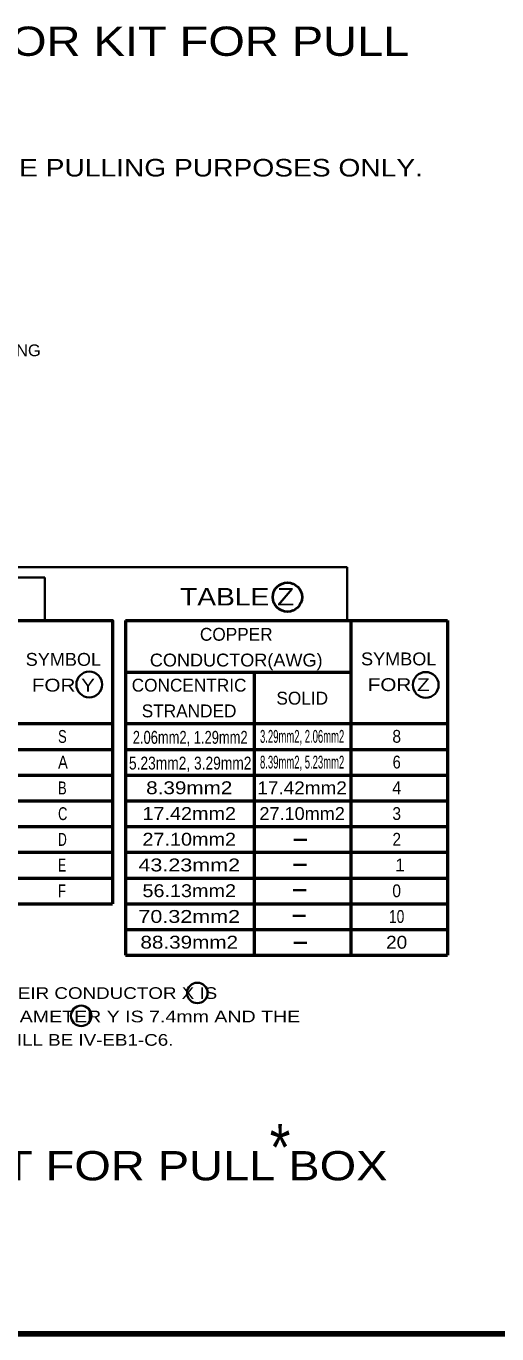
# Model space of a CAD drawing. Extents: x -32 to 824, y -6 to 538.
# Drawn here: x 201.8 to 298.3, y 5.6 to 273.9 of the extents above; entities that cross this region are included whole.
import ezdxf
from ezdxf.enums import TextEntityAlignment as Align

# ---------------------------------------------------------------- set-up
doc = ezdxf.new("R2010")
doc.units = 0
doc.header["$LTSCALE"] = 1.1
doc.layers.add('1', color=7, linetype='Continuous', lineweight=53)

msp = doc.modelspace()

# ---------------------------------------------------------------- linework, layer by layer
at = {"layer": '1', "lineweight": 35}
for p, q in [((168.165, 162.914), (267.661, 162.914)), ((267.661, 162.914), (267.661, 152.132)), ((161.565, 160.814), (205.656, 160.814)), ((205.656, 160.814), (205.656, 152.132)), ((256.716, 106.999), (259.357, 106.999)), ((256.633, 101.864), (259.273, 101.864)), ((256.552, 96.644), (259.192, 96.644)), ((256.47, 91.424), (259.11, 91.424)), ((256.715, 85.878), (259.355, 85.878))]:
    msp.add_line(p, q, dxfattribs=at)
at = {"layer": '1'}
for p, q in [((222.176, 151.942), (222.176, 83.302)), ((222.176, 151.942), (288.176, 151.942)), ((268.376, 151.942), (268.376, 83.302)), ((288.176, 151.942), (288.176, 83.302)), ((222.176, 141.382), (268.376, 141.382)), ((248.576, 141.382), (248.576, 83.302)), ((160.136, 130.822), (219.536, 130.822)), ((222.176, 130.822), (288.176, 130.822)), ((160.136, 125.541), (219.536, 125.541)), ((222.176, 125.541), (288.176, 125.541)), ((160.136, 120.262), (219.536, 120.262)), ((222.176, 120.262), (288.176, 120.262)), ((160.136, 114.982), (219.536, 114.982)), ((222.176, 114.982), (288.176, 114.982)), ((160.136, 109.702), (219.536, 109.702)), ((222.176, 109.702), (288.176, 109.702)), ((160.136, 104.422), (219.536, 104.422)), ((222.176, 104.422), (288.176, 104.422)), ((160.136, 99.142), (219.536, 99.142)), ((222.176, 99.142), (288.176, 99.142)), ((160.136, 93.862), (219.536, 93.862)), ((222.176, 93.862), (288.176, 93.862)), ((222.176, 88.582), (288.176, 88.582)), ((222.176, 83.302), (288.176, 83.302))]:
    msp.add_line(p, q, dxfattribs=at)
at = {"layer": '1', "lineweight": 158}
msp.add_line((817.398, 5.644), (25.798, 5.644), dxfattribs=at)
at = {"layer": '1'}
msp.add_lwpolyline([(160.136, 151.942), (219.536, 151.942), (219.536, 93.862)], dxfattribs=at)
at = {"layer": '1', "lineweight": 40}
msp.add_circle((255.384, 156.764), 3, dxfattribs=at)
at = {"layer": '1', "lineweight": 35}
for centre, radius in [((214.746, 138.846), 2.64), ((283.738, 138.761), 2.64), ((236.91, 75.571), 2.1), ((213.091, 70.871), 2.1)]:
    msp.add_circle(centre, radius, dxfattribs=at)

# ---------------------------------------------------------------- texts
at = {"layer": '1'}
for s, height, width, p in [('IN-LINE SELF-LOCKING CONNECTOR KIT FOR PULL', 6, 1.2, (160.53, 267.806)), ('SYMBOL', 2.64, 1.05, (209.444, 142.679)), ('CONDUCTOR(AWG)', 2.64, 1.05, (244.879, 142.542)), ('SYMBOL', 2.64, 1.05, (278.197, 142.774)), ('FOR Y', 2.64, 1.2, (209.444, 137.399)), ('FOR Z', 2.64, 1.2, (278.197, 137.494)), ('2.06mm2, 1.29mm2', 2.64, 0.75, (235.446, 126.687)), ('3.29mm2, 2.06mm2', 2.64, 0.55, (258.395, 126.883)), ('8', 2.64, 0.9, (277.788, 126.892)), ('5.23mm2, 3.29mm2', 2.64, 0.8, (235.446, 121.407)), ('8.39mm2, 5.23mm2', 2.64, 0.55, (258.395, 121.603)), ('6', 2.64, 0.85, (277.788, 121.612)), ('8.39mm2', 2.64, 1.2, (235.25, 116.346)), ('17.42mm2', 2.64, 1.1, (258.395, 116.333)), ('4', 2.64, 0.95, (277.788, 116.332)), ('17.42mm2', 2.64, 1.15, (235.251, 111.066)), ('27.10mm2', 2.64, 1.05, (258.395, 111.053)), ('3', 2.64, 0.9, (277.788, 111.052)), ('27.10mm2', 2.64, 1.15, (235.25, 105.786)), ('2', 2.64, 0.9, (277.788, 105.772)), ('43.23mm2', 2.64, 1.25, (235.25, 100.506)), ('56.13mm2', 2.64, 1.15, (235.25, 95.226)), ('0', 2.64, 0.9, (277.777, 95.212)), ('70.32mm2', 2.64, 1.25, (235.25, 89.946)), ('10', 2.64, 0.8, (277.777, 89.932)), ('88.39mm2', 2.64, 1.2, (235.25, 84.666)), ('20', 2.64, 1.1, (277.777, 84.652)), ('UNFUSED "Y" CONNECTOR KIT FOR PULL BOX', 6, 1.2, (167.093, 37.133))]:
    msp.add_text(s, height=height, dxfattribs=dict(at, width=width)).set_placement(p, align=Align.CENTER)
for s, height, width, p in [('( ) WHEREVER JUNCTION BOXES ARE USED FOR WIRE PULLING PURPOSES ONLY.', 3.6, 1.2, (49.821, 243.056)), ('INSERT HOUSING', 2.4, 1.05, (175.783, 206.194)), ('TABLE Z', 3.6, 1.2, (233.364, 155.053)), ('S', 2.64, 0.75, (208.356, 126.87)), ('A', 2.64, 0.85, (208.356, 121.59)), ('B', 2.64, 0.75, (208.356, 116.31)), ('C', 2.64, 0.75, (208.356, 111.03)), ('D', 2.64, 0.7, (208.356, 105.75)), ('E', 2.64, 0.7, (208.356, 100.47)), ('F', 2.64, 0.75, (208.356, 95.19)), ('IF THE TWIN CABLE OUTSIDE DIAMETER W IS 13.7mm AND THEIR CONDUCTOR X IS', 2.4, 1.2, (84.351, 74.344)), ('43.23mm2 STRANDED, AND THE SINGLE CABLE OUTSIDE DIAMETER Y IS 7.4mm AND THE', 2.4, 1.25, (84.351, 69.544)), ('CONDUCTOR Z IS 3.29mm2 STRANDED, THE KIT REQUIRED WILL BE IV-EB1-C6.', 2.4, 1.2, (84.351, 64.744)), ('*', 9.6, 0.85, (251.747, 39.109))]:
    msp.add_text(s, height=height, dxfattribs=dict(at, width=width)).set_placement(p)
for s, p in [('COPPER', (244.889, 147.822)), ('CONCENTRIC', (235.217, 137.389)), ('STRANDED', (235.217, 132.109)), ('1', (278.456, 100.492))]:
    msp.add_text(s, height=2.64, dxfattribs=at).set_placement(p, align=Align.CENTER)
msp.add_text('SOLID', height=2.64, dxfattribs=at).set_placement((253.122, 134.723))

doc.saveas('drawing.dxf')
